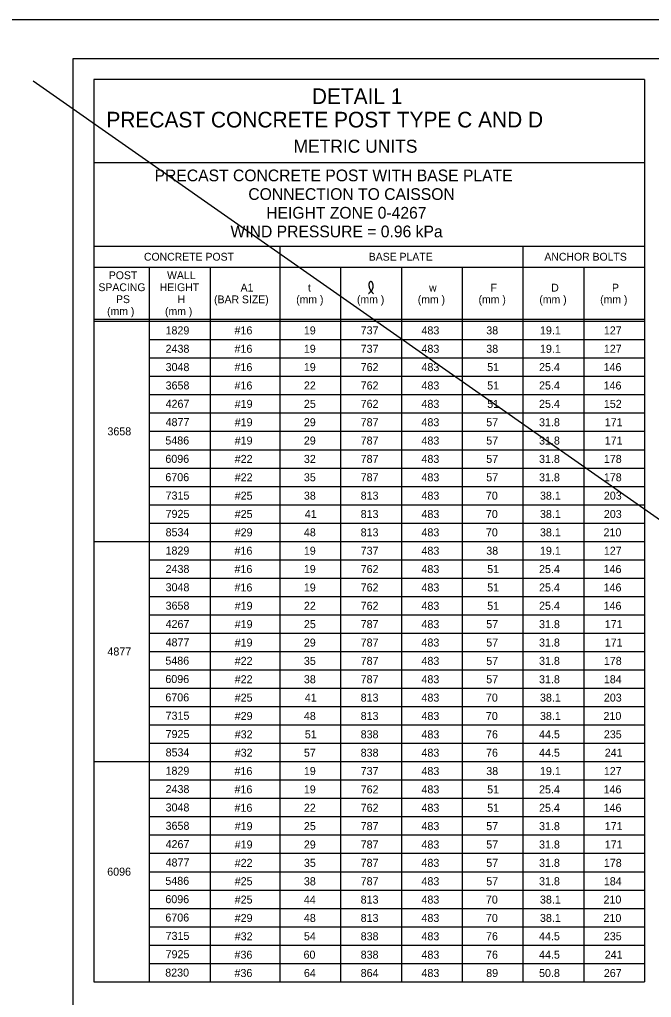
# Model space of a CAD drawing. Extents: x 3351 to 8430, y -3586 to 1457.
# Drawn here: x 7144.8 to 7387.3, y -397.5 to -22.3 of the extents above; entities that cross this region are included whole.
import ezdxf

# ---------------------------------------------------------------- set-up
doc = ezdxf.new("R2010")
doc.units = 0
for name, color, linetype in [('1', 7, 'Continuous'), ('2', 7, 'Continuous'), ('PLT-BNDY', 7, 'Continuous')]:
    doc.layers.add(name, color=color, linetype=linetype)

msp = doc.modelspace()

# ---------------------------------------------------------------- linework, layer by layer
at = {"layer": '1'}
for p, q in [((7150.02, -45.82), (7923.18, -587.15)), ((7173.34, -45.31), (7173.34, -391.5)), ((7384.68, -45.31), (7173.34, -45.31)), ((7384.68, -45.31), (7384.68, -391.5)), ((7384.68, -77.31), (7173.34, -77.31)), ((7173.34, -109.31), (7384.68, -109.31)), ((7173.34, -109.31), (7241.34, -109.31)), ((7244.68, -109.31), (7244.68, -391.5)), ((7338.01, -109.31), (7338.01, -391.5)), ((7173.34, -117.31), (7384.68, -117.31)), ((7194.68, -391.5), (7194.68, -117.31)), ((7218.01, -117.31), (7218.01, -391.5)), ((7268.01, -117.31), (7268.01, -391.5)), ((7291.34, -117.31), (7291.34, -391.5)), ((7314.68, -117.31), (7314.68, -391.5)), ((7361.34, -117.31), (7361.34, -391.5)), ((7173.34, -137.31), (7384.68, -137.31)), ((7173.34, -138.06), (7384.68, -138.06)), ((7231.33, -141.58), (7231.33, -141.58)), ((7256.34, -141.58), (7256.34, -141.58)), ((7279.68, -141.58), (7279.68, -141.58)), ((7303.01, -141.58), (7303.01, -141.58)), ((7326.34, -141.58), (7326.34, -141.58)), ((7349.68, -141.58), (7349.68, -141.58)), ((7373.01, -141.58), (7373.01, -141.58)), ((7194.68, -145.1), (7384.68, -145.1)), ((7194.68, -152.14), (7384.68, -152.14)), ((7194.68, -159.18), (7384.68, -159.18)), ((7194.68, -166.22), (7384.68, -166.22)), ((7194.68, -173.26), (7384.68, -173.26)), ((7194.68, -180.3), (7384.68, -180.3)), ((7194.68, -187.34), (7384.68, -187.34)), ((7194.68, -194.38), (7384.68, -194.38)), ((7194.68, -201.42), (7384.68, -201.42)), ((7194.68, -208.46), (7384.68, -208.46)), ((7194.68, -215.5), (7384.68, -215.5)), ((7173.34, -222.54), (7384.68, -222.54)), ((7173.34, -222.54), (7384.68, -222.54)), ((7194.68, -229.58), (7384.68, -229.58)), ((7194.68, -236.62), (7384.68, -236.62)), ((7194.68, -243.66), (7384.68, -243.66)), ((7194.68, -250.7), (7384.68, -250.7)), ((7194.68, -257.74), (7384.68, -257.74)), ((7194.68, -264.78), (7384.68, -264.78)), ((7194.68, -271.82), (7384.68, -271.82)), ((7194.68, -278.86), (7384.68, -278.86)), ((7194.68, -285.9), (7384.68, -285.9)), ((7194.68, -292.94), (7384.68, -292.94)), ((7194.68, -299.98), (7384.68, -299.98)), ((7173.34, -307.02), (7384.68, -307.02)), ((7194.68, -314.06), (7384.68, -314.06)), ((7194.68, -314.06), (7384.68, -314.06)), ((7194.68, -321.1), (7384.68, -321.1)), ((7194.68, -328.14), (7384.68, -328.14)), ((7194.68, -335.18), (7384.68, -335.18)), ((7194.68, -342.22), (7384.68, -342.22)), ((7194.68, -349.26), (7384.68, -349.26)), ((7194.68, -356.3), (7384.68, -356.3)), ((7194.68, -363.34), (7384.68, -363.34)), ((7194.68, -370.38), (7384.68, -370.38)), ((7194.68, -377.42), (7384.68, -377.42)), ((7194.68, -384.46), (7384.68, -384.46)), ((7173.34, -391.5), (7384.68, -391.5))]:
    msp.add_line(p, q, dxfattribs=at)
msp.add_spline([(7278.73, -127.48), (7278.94, -127.31), (7279.06, -127.18), (7279.26, -126.98), (7279.42, -126.82), (7279.7, -126.61), (7279.9, -126.35), (7280.08, -126.16), (7280.2, -125.93), (7280.3, -125.68), (7280.38, -125.44), (7280.46, -125.21), (7280.49, -125.02), (7280.52, -124.77), (7280.54, -124.55), (7280.52, -124.3), (7280.48, -124.05), (7280.43, -123.81), (7280.37, -123.58), (7280.28, -123.35), (7280.21, -123.22), (7280.11, -123.12), (7280.02, -123.02), (7279.92, -122.94), (7279.81, -122.88), (7279.72, -122.85), (7279.56, -122.85), (7279.46, -122.88), (7279.31, -122.93), (7279.22, -123.01), (7279.16, -123.1), (7279.09, -123.22), (7279.02, -123.33), (7278.98, -123.47), (7278.95, -123.58), (7278.91, -123.82), (7278.89, -123.99), (7278.91, -124.18), (7278.91, -124.38), (7278.95, -124.66), (7278.97, -124.89), (7279.01, -125.06), (7279.08, -125.28), (7279.18, -125.5), (7279.28, -125.7), (7279.37, -125.9), (7279.49, -126.12), (7279.69, -126.3), (7279.81, -126.51), (7279.94, -126.67), (7280.05, -126.85), (7280.2, -127.02), (7280.33, -127.19), (7280.44, -127.3), (7280.55, -127.43), (7280.66, -127.6)], degree=3, dxfattribs=at)
at = {"layer": '2'}
for p, q in [((7165.34, -601.31), (7165.34, -37.31)), ((7165.34, -37.31), (7951.34, -37.31))]:
    msp.add_line(p, q, dxfattribs=at)
at = {"layer": 'PLT-BNDY'}
msp.add_lwpolyline([(7125.34, -22.31), (7966.34, -22.31), (7966.34, -616.31), (7125.34, -616.31)], close=True, dxfattribs=at)

# ---------------------------------------------------------------- texts
at = {"layer": '1'}
for s, height, p in [('DETAIL 1', 6, (7256.99, -54.71)), ('PRECAST CONCRETE POST TYPE C AND D', 6, (7178.14, -63.71)), ('METRIC UNITS', 5, (7249.97, -73.41)), ('PRECAST CONCRETE POST WITH BASE PLATE', 4.5, (7196.63, -84.36)), ('CONNECTION TO CAISSON', 4.5, (7232.61, -91.52)), ('HEIGHT ZONE 0-4267', 4.5, (7239.48, -98.69)), ('WIND PRESSURE = 0.96 kPa', 4.5, (7225.77, -105.86)), ('CONCRETE POST', 3, (7192.55, -114.81)), ('BASE PLATE', 3, (7278.84, -114.81)), ('ANCHOR BOLTS', 3, (7346.24, -114.81)), ('POST', 3, (7179.07, -121.91)), ('WALL', 3, (7201.42, -121.91)), ('SPACING', 3, (7175.07, -126.51)), ('HEIGHT', 3, (7198.59, -126.51)), ('A1', 3, (7229.64, -126.67)), ('F', 3, (7325.6, -126.67)), ('D', 3, (7348.87, -126.67)), ('P', 3, (7372.2, -126.67)), ('t', 3, (7255.51, -126.67)), ('w', 3, (7301.99, -126.67)), ('PS', 3, (7181.83, -131.11)), ('H', 3, (7205.47, -131.11)), ('(BAR SIZE)', 3, (7219.47, -131.17)), ('(mm )', 3, (7250.98, -131.17)), ('(mm )', 3, (7274.32, -131.17)), ('(mm )', 3, (7297.65, -131.17)), ('(mm )', 3, (7320.98, -131.17)), ('(mm )', 3, (7344.31, -131.17)), ('(mm )', 3, (7367.65, -131.17)), ('(mm )', 3, (7178.4, -135.71)), ('(mm )', 3, (7200.63, -135.71)), ('1829', 3.07, (7200.84, -143.11)), ('#16', 3.07, (7227.31, -143.11)), ('19', 3.07, (7253.92, -143.11)), ('737', 3.07, (7275.73, -143.11)), ('483', 3.07, (7299.07, -143.11)), ('38', 3.07, (7323.94, -143.11)), ('19.1', 3.07, (7344.55, -143.11)), ('127', 3.07, (7369.07, -143.11)), ('2438', 3.07, (7200.86, -150.15)), ('#16', 3.07, (7227.31, -150.16)), ('19', 3.07, (7253.92, -150.16)), ('737', 3.07, (7275.73, -150.16)), ('483', 3.07, (7299.07, -150.16)), ('38', 3.07, (7323.94, -150.16)), ('19.1', 3.07, (7344.55, -150.16)), ('127', 3.07, (7369.07, -150.16)), ('3048', 3.07, (7200.86, -157.19)), ('#16', 3.07, (7227.31, -157.2)), ('19', 3.07, (7253.92, -157.2)), ('762', 3.07, (7275.73, -157.2)), ('483', 3.07, (7299.07, -157.2)), ('51', 3.07, (7324.29, -157.2)), ('25.4', 3.07, (7344.2, -157.2)), ('146', 3.07, (7368.98, -157.2)), ('3658', 3.07, (7200.86, -164.23)), ('#16', 3.07, (7227.31, -164.25)), ('22', 3.07, (7253.94, -164.25)), ('762', 3.07, (7275.73, -164.25)), ('483', 3.07, (7299.07, -164.25)), ('51', 3.07, (7324.29, -164.25)), ('25.4', 3.07, (7344.2, -164.25)), ('146', 3.07, (7368.98, -164.25)), ('4267', 3.07, (7200.86, -171.27)), ('#19', 3.07, (7227.38, -171.29)), ('25', 3.07, (7253.94, -171.29)), ('762', 3.07, (7275.73, -171.29)), ('483', 3.07, (7299.07, -171.29)), ('51', 3.07, (7324.29, -171.29)), ('25.4', 3.07, (7344.2, -171.29)), ('152', 3.07, (7369.07, -171.29)), ('4877', 3.07, (7200.86, -178.31)), ('#19', 3.07, (7227.38, -178.34)), ('29', 3.07, (7253.92, -178.34)), ('787', 3.07, (7275.73, -178.34)), ('483', 3.07, (7299.07, -178.34)), ('57', 3.07, (7323.94, -178.34)), ('31.8', 3.07, (7344.2, -178.34)), ('171', 3.07, (7369.42, -178.34)), ('3658', 3.07, (7178.53, -181.83)), ('5486', 3.07, (7200.77, -185.35)), ('#19', 3.07, (7227.38, -185.38)), ('29', 3.07, (7253.92, -185.38)), ('787', 3.07, (7275.73, -185.38)), ('483', 3.07, (7299.07, -185.38)), ('57', 3.07, (7323.94, -185.38)), ('31.8', 3.07, (7344.2, -185.38)), ('171', 3.07, (7369.42, -185.38)), ('6096', 3.07, (7200.77, -192.39)), ('#22', 3.07, (7227.39, -192.42)), ('32', 3.07, (7253.94, -192.42)), ('787', 3.07, (7275.73, -192.42)), ('483', 3.07, (7299.07, -192.42)), ('57', 3.07, (7323.94, -192.42)), ('31.8', 3.07, (7344.2, -192.42)), ('178', 3.07, (7369.07, -192.42)), ('6706', 3.07, (7200.77, -199.43)), ('#22', 3.07, (7227.39, -199.47)), ('35', 3.07, (7253.94, -199.47)), ('787', 3.07, (7275.73, -199.47)), ('483', 3.07, (7299.07, -199.47)), ('57', 3.07, (7323.94, -199.47)), ('31.8', 3.07, (7344.2, -199.47)), ('178', 3.07, (7369.07, -199.47)), ('7315', 3.07, (7200.86, -206.47)), ('#25', 3.07, (7227.39, -206.51)), ('38', 3.07, (7253.94, -206.51)), ('813', 3.07, (7275.73, -206.51)), ('483', 3.07, (7299.07, -206.51)), ('70', 3.07, (7323.8, -206.51)), ('38.1', 3.07, (7344.55, -206.51)), ('203', 3.07, (7369.07, -206.51)), ('7925', 3.07, (7200.86, -213.51)), ('#25', 3.07, (7227.39, -213.56)), ('41', 3.07, (7254.29, -213.56)), ('813', 3.07, (7275.73, -213.56)), ('483', 3.07, (7299.07, -213.56)), ('70', 3.07, (7323.8, -213.56)), ('38.1', 3.07, (7344.55, -213.56)), ('203', 3.07, (7369.07, -213.56)), ('8534', 3.07, (7200.86, -220.55)), ('#29', 3.07, (7227.38, -220.6)), ('48', 3.07, (7253.94, -220.6)), ('813', 3.07, (7275.73, -220.6)), ('483', 3.07, (7299.07, -220.6)), ('70', 3.07, (7323.8, -220.6)), ('38.1', 3.07, (7344.55, -220.6)), ('210', 3.07, (7368.94, -220.6)), ('1829', 3.07, (7200.84, -227.59)), ('#16', 3.07, (7227.31, -227.65)), ('19', 3.07, (7253.92, -227.65)), ('737', 3.07, (7275.73, -227.65)), ('483', 3.07, (7299.07, -227.65)), ('38', 3.07, (7323.94, -227.65)), ('19.1', 3.07, (7344.55, -227.65)), ('127', 3.07, (7369.07, -227.65)), ('2438', 3.07, (7200.86, -234.63)), ('#16', 3.07, (7227.31, -234.69)), ('19', 3.07, (7253.92, -234.69)), ('762', 3.07, (7275.73, -234.69)), ('483', 3.07, (7299.07, -234.69)), ('51', 3.07, (7324.29, -234.69)), ('25.4', 3.07, (7344.2, -234.69)), ('146', 3.07, (7368.98, -234.69)), ('3048', 3.07, (7200.86, -241.67)), ('#16', 3.07, (7227.31, -241.74)), ('19', 3.07, (7253.92, -241.74)), ('762', 3.07, (7275.73, -241.74)), ('483', 3.07, (7299.07, -241.74)), ('51', 3.07, (7324.29, -241.74)), ('25.4', 3.07, (7344.2, -241.74)), ('146', 3.07, (7368.98, -241.74)), ('3658', 3.07, (7200.86, -248.71)), ('#19', 3.07, (7227.38, -248.78)), ('22', 3.07, (7253.94, -248.78)), ('762', 3.07, (7275.73, -248.78)), ('483', 3.07, (7299.07, -248.78)), ('51', 3.07, (7324.29, -248.78)), ('25.4', 3.07, (7344.2, -248.78)), ('146', 3.07, (7368.98, -248.78)), ('4267', 3.07, (7200.86, -255.75)), ('#19', 3.07, (7227.38, -255.82)), ('25', 3.07, (7253.94, -255.82)), ('787', 3.07, (7275.73, -255.82)), ('483', 3.07, (7299.07, -255.82)), ('57', 3.07, (7323.94, -255.82)), ('31.8', 3.07, (7344.2, -255.82)), ('171', 3.07, (7369.42, -255.82)), ('4877', 3.07, (7200.86, -262.79)), ('#19', 3.07, (7227.38, -262.87)), ('29', 3.07, (7253.92, -262.87)), ('787', 3.07, (7275.73, -262.87)), ('483', 3.07, (7299.07, -262.87)), ('57', 3.07, (7323.94, -262.87)), ('31.8', 3.07, (7344.2, -262.87)), ('171', 3.07, (7369.42, -262.87)), ('4877', 3.07, (7178.53, -266.31)), ('5486', 3.07, (7200.77, -269.83)), ('#22', 3.07, (7227.39, -269.91)), ('35', 3.07, (7253.94, -269.91)), ('787', 3.07, (7275.73, -269.91)), ('483', 3.07, (7299.07, -269.91)), ('57', 3.07, (7323.94, -269.91)), ('31.8', 3.07, (7344.2, -269.91)), ('178', 3.07, (7369.07, -269.91)), ('6096', 3.07, (7200.77, -276.87)), ('#22', 3.07, (7227.39, -276.96)), ('38', 3.07, (7253.94, -276.96)), ('787', 3.07, (7275.73, -276.96)), ('483', 3.07, (7299.07, -276.96)), ('57', 3.07, (7323.94, -276.96)), ('31.8', 3.07, (7344.2, -276.96)), ('184', 3.07, (7369.07, -276.96)), ('6706', 3.07, (7200.77, -283.91)), ('#25', 3.07, (7227.39, -284)), ('41', 3.07, (7254.29, -284)), ('813', 3.07, (7275.73, -284)), ('483', 3.07, (7299.07, -284)), ('70', 3.07, (7323.8, -284)), ('38.1', 3.07, (7344.55, -284)), ('203', 3.07, (7369.07, -284)), ('7315', 3.07, (7200.86, -290.95)), ('#29', 3.07, (7227.38, -291.05)), ('48', 3.07, (7253.94, -291.05)), ('813', 3.07, (7275.73, -291.05)), ('483', 3.07, (7299.07, -291.05)), ('70', 3.07, (7323.8, -291.05)), ('38.1', 3.07, (7344.55, -291.05)), ('210', 3.07, (7368.94, -291.05)), ('7925', 3.07, (7200.86, -297.99)), ('#32', 3.07, (7227.39, -298.09)), ('51', 3.07, (7254.29, -298.09)), ('838', 3.07, (7275.73, -298.09)), ('483', 3.07, (7299.07, -298.09)), ('76', 3.07, (7323.85, -298.09)), ('44.5', 3.07, (7344.2, -298.09)), ('235', 3.07, (7369.07, -298.09)), ('8534', 3.07, (7200.86, -305.03)), ('#32', 3.07, (7227.39, -305.14)), ('57', 3.07, (7253.94, -305.14)), ('838', 3.07, (7275.73, -305.14)), ('483', 3.07, (7299.07, -305.14)), ('76', 3.07, (7323.85, -305.14)), ('44.5', 3.07, (7344.2, -305.14)), ('241', 3.07, (7369.42, -305.14)), ('1829', 3.07, (7200.84, -312.07)), ('#16', 3.07, (7227.31, -312.18)), ('19', 3.07, (7253.92, -312.18)), ('737', 3.07, (7275.73, -312.18)), ('483', 3.07, (7299.07, -312.18)), ('38', 3.07, (7323.94, -312.18)), ('19.1', 3.07, (7344.55, -312.18)), ('127', 3.07, (7369.07, -312.18)), ('2438', 3.07, (7200.86, -319.11)), ('#16', 3.07, (7227.31, -319.22)), ('19', 3.07, (7253.92, -319.22)), ('762', 3.07, (7275.73, -319.22)), ('483', 3.07, (7299.07, -319.22)), ('51', 3.07, (7324.29, -319.22)), ('25.4', 3.07, (7344.2, -319.22)), ('146', 3.07, (7368.98, -319.22)), ('3048', 3.07, (7200.86, -326.15)), ('#16', 3.07, (7227.31, -326.27)), ('22', 3.07, (7253.94, -326.27)), ('762', 3.07, (7275.73, -326.27)), ('483', 3.07, (7299.07, -326.27)), ('51', 3.07, (7324.29, -326.27)), ('25.4', 3.07, (7344.2, -326.27)), ('146', 3.07, (7368.98, -326.27)), ('3658', 3.07, (7200.86, -333.19)), ('#19', 3.07, (7227.38, -333.31)), ('25', 3.07, (7253.94, -333.31)), ('787', 3.07, (7275.73, -333.31)), ('483', 3.07, (7299.07, -333.31)), ('57', 3.07, (7323.94, -333.31)), ('31.8', 3.07, (7344.2, -333.31)), ('171', 3.07, (7369.42, -333.31)), ('4267', 3.07, (7200.86, -340.23)), ('#19', 3.07, (7227.38, -340.36)), ('29', 3.07, (7253.92, -340.36)), ('787', 3.07, (7275.73, -340.36)), ('483', 3.07, (7299.07, -340.36)), ('57', 3.07, (7323.94, -340.36)), ('31.8', 3.07, (7344.2, -340.36)), ('171', 3.07, (7369.42, -340.36)), ('4877', 3.07, (7200.86, -347.27)), ('#22', 3.07, (7227.39, -347.4)), ('35', 3.07, (7253.94, -347.4)), ('787', 3.07, (7275.73, -347.4)), ('483', 3.07, (7299.07, -347.4)), ('57', 3.07, (7323.94, -347.4)), ('31.8', 3.07, (7344.2, -347.4)), ('178', 3.07, (7369.07, -347.4)), ('6096', 3.07, (7178.45, -350.79)), ('5486', 3.07, (7200.77, -354.31)), ('#25', 3.07, (7227.39, -354.45)), ('38', 3.07, (7253.94, -354.45)), ('787', 3.07, (7275.73, -354.45)), ('483', 3.07, (7299.07, -354.45)), ('57', 3.07, (7323.94, -354.45)), ('31.8', 3.07, (7344.2, -354.45)), ('184', 3.07, (7369.07, -354.45)), ('6096', 3.07, (7200.77, -361.35)), ('#25', 3.07, (7227.39, -361.49)), ('44', 3.07, (7253.94, -361.49)), ('813', 3.07, (7275.73, -361.49)), ('483', 3.07, (7299.07, -361.49)), ('70', 3.07, (7323.8, -361.49)), ('38.1', 3.07, (7344.55, -361.49)), ('210', 3.07, (7368.94, -361.49)), ('6706', 3.07, (7200.77, -368.39)), ('#29', 3.07, (7227.38, -368.54)), ('48', 3.07, (7253.94, -368.54)), ('813', 3.07, (7275.73, -368.54)), ('483', 3.07, (7299.07, -368.54)), ('70', 3.07, (7323.8, -368.54)), ('38.1', 3.07, (7344.55, -368.54)), ('210', 3.07, (7368.94, -368.54)), ('7315', 3.07, (7200.86, -375.43)), ('#32', 3.07, (7227.39, -375.58)), ('54', 3.07, (7253.94, -375.58)), ('838', 3.07, (7275.73, -375.58)), ('483', 3.07, (7299.07, -375.58)), ('76', 3.07, (7323.85, -375.58)), ('44.5', 3.07, (7344.2, -375.58)), ('235', 3.07, (7369.07, -375.58)), ('7925', 3.07, (7200.86, -382.47)), ('#36', 3.07, (7227.31, -382.63)), ('60', 3.07, (7253.8, -382.63)), ('838', 3.07, (7275.73, -382.63)), ('483', 3.07, (7299.07, -382.63)), ('76', 3.07, (7323.85, -382.63)), ('44.5', 3.07, (7344.2, -382.63)), ('241', 3.07, (7369.42, -382.63)), ('8230', 3.07, (7200.72, -389.51)), ('#36', 3.07, (7227.31, -389.67)), ('64', 3.07, (7253.94, -389.67)), ('864', 3.07, (7275.73, -389.67)), ('483', 3.07, (7299.07, -389.67)), ('89', 3.07, (7323.92, -389.67)), ('50.8', 3.07, (7344.2, -389.67)), ('267', 3.07, (7369.07, -389.67))]:
    msp.add_text(s, height=height, dxfattribs=at).set_placement(p)

doc.saveas('drawing.dxf')
